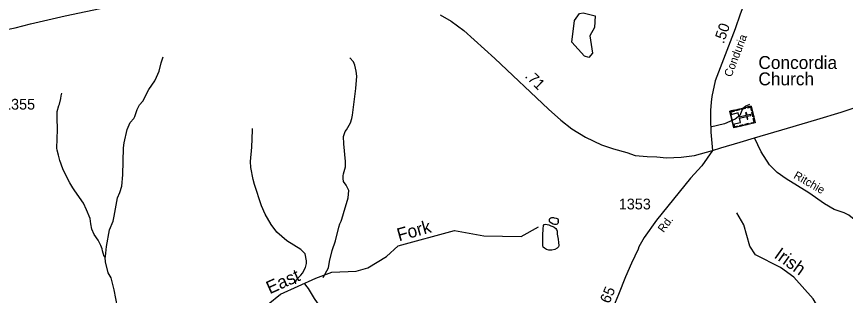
# Model space of a CAD drawing. Extents: x 1473865 to 1648260, y 639067 to 773536.
# Drawn here: x 1492117 to 1501744, y 665851 to 669090 of the extents above; entities that cross this region are included whole.
import ezdxf

# ---------------------------------------------------------------- set-up
doc = ezdxf.new("R2010")
doc.units = 0
for name, color, linetype in [('Exist Cultural Church with Cemetery CELL', 7, 'Continuous'), ('Exist Cultural Church with Cemetery Label', 7, 'Continuous'), ('Exist Hydrographic Creek Single Shore', 7, 'Continuous'), ('Exist Hydrographic Creek Single Shore Label', 7, 'Continuous'), ('Exist Hydrographic Misc Water Feature', 7, 'Continuous'), ('Exist Hydrographic Pond Under 1500 Sq Ft', 7, 'Continuous'), ('Exist Road Non-System Type 51', 7, 'Continuous'), ('Exist Road Non-System Type 51 Label', 7, 'Continuous'), ('Exist Road Primary NC Attributed', 7, 'Continuous'), ('Exist Road Primary NC Service Mileage Hundredths English Label', 7, 'Continuous'), ('Exist Road Secondary Mileage Hundredths English Label', 7, 'Continuous'), ('Exist Road Secondary Type 51 Attributed', 7, 'Continuous'), ('Exist Road Secondary Type 51 Label', 7, 'Continuous'), ('Exist Road Secondary Type 51 Number Label', 7, 'Continuous')]:
    doc.layers.add(name, color=color, linetype=linetype)

msp = doc.modelspace()

# ---------------------------------------------------------------- linework, layer by layer
at = {"layer": 'Exist Cultural Church with Cemetery CELL'}
for points in [[(1500649.7, 668050.7), (1500696, 667857.1), (1500448.4, 667797.9), (1500402.1, 667991.5)], [(1500470.1, 668007.8), (1500512.2, 668017.9), (1500514.9, 668006.8), (1500472.7, 667996.7)], [(1500535.5, 668023.4), (1500577.6, 668033.5), (1500580.2, 668022.4), (1500538.1, 668012.3)], [(1500607.6, 668040.6), (1500610.2, 668029.6), (1500641.5, 668037.1), (1500651, 667997.6), (1500661.8, 668000.2), (1500649.7, 668050.7)], [(1500409.8, 667959.3), (1500421, 667962), (1500415.9, 667983.4), (1500455.2, 667992.8), (1500452.6, 668003.6), (1500402.1, 667991.5)], [(1500412.1, 667949.6), (1500438.2, 667840.5), (1500526.3, 667861.6), (1500514.5, 667910.9), (1500593.8, 667929.9), (1500601.4, 667897.8), (1500612.1, 667900.4), (1500604.5, 667932.4), (1500645.5, 667942.2), (1500642.8, 667953.5), (1500601.8, 667943.7), (1500594.1, 667975.9), (1500583.4, 667973.4), (1500591.1, 667941.2), (1500511.8, 667922.2), (1500500.2, 667970.6)], [(1500666.9, 667978.7), (1500679, 667928.3), (1500667.9, 667925.6), (1500655.8, 667976)], [(1500440.7, 667830.1), (1500451.8, 667832.7), (1500457, 667811.3), (1500496.3, 667820.7), (1500498.9, 667809.9), (1500448.4, 667797.9)], [(1500516, 667825.7), (1500558.1, 667835.8), (1500560.8, 667824.7), (1500518.7, 667814.6)], [(1500580.1, 667841), (1500622.3, 667851.1), (1500624.9, 667840), (1500582.8, 667829.9)], [(1500653.9, 667846.9), (1500651.2, 667858), (1500682.5, 667865.4), (1500673.1, 667904.9), (1500683.9, 667907.5), (1500696, 667857)]]:
    msp.add_lwpolyline(points, close=True, dxfattribs=at)
at = {"layer": 'Exist Hydrographic Creek Single Shore'}
for points in [[(1504444.8, 661923.8), (1504437.8, 661989.6), (1504339.8, 662142.6), (1504147.8, 662596.1), (1503889.8, 663100.3), (1503700.8, 663268.2), (1503256.8, 663677.7), (1502425.8, 664291.9), (1502385.8, 664374.7), (1502405.7, 664590.9), (1502356.8, 664660.9), (1502091.8, 664781.1), (1501846.8, 665068.3), (1501799.8, 665226.8), (1501710.8, 665379.7), (1501472.8, 665633.9), (1501367.8, 665810.1), (1501146.8, 666063.9), (1500990.8, 666175.4), (1500700.8, 666322.4), (1500635.8, 666422.2), (1500565.8, 666673.1), (1500484.8, 666809.3)], [(1491808.7, 663537.6), (1492213.7, 664314), (1492241.7, 664490.7), (1492301.7, 664614.1), (1492690.7, 664957.6), (1492901.7, 665087.9), (1493203.7, 665167.1), (1493561.7, 665176.3), (1493644.7, 665148.4), (1494045.7, 665166.6), (1494580.8, 665300.2), (1494715.7, 665382.8), (1495038.7, 665750.5), (1495182.7, 665865.8), (1495594.7, 666051.2), (1495778.8, 666122.9), (1496062.8, 666133.6), (1496196.8, 666173.6), (1496415.8, 666303.8), (1496550.8, 666425.8), (1497204.8, 666606.3), (1497545.8, 666543.6), (1497978.8, 666534.8), (1498180.8, 666649)]]:
    msp.add_lwpolyline(points, dxfattribs=at)
at = {"layer": 'Exist Hydrographic Misc Water Feature'}
for points in [[(1493144.7, 666293.7), (1493150.8, 666301.6), (1493161, 666421.3), (1493196.3, 666612.5), (1493238.3, 666715.7), (1493251.2, 666771.4), (1493273.5, 666898.9), (1493289.1, 666986.5), (1493316.2, 667046), (1493338.8, 667119.4), (1493352, 667253.2), (1493359.6, 667564.8), (1493366.6, 667624.7), (1493401.4, 667779.9), (1493434.8, 667859.2), (1493479.7, 667906.4), (1493492.1, 667930.1), (1493517.6, 668009.6), (1493525.9, 668025.4), (1493546.6, 668065), (1493582.3, 668106), (1493654.7, 668242.9), (1493723.6, 668345.5), (1493744.3, 668385.1), (1493773.6, 668456.5), (1493795.3, 668552), (1493818.6, 668623.5)], [(1495679.9, 666058.2), (1495740, 666173), (1495753.2, 666244.7), (1495783.6, 666372), (1495821.6, 666487.2), (1495860.4, 666642.4), (1495873.1, 666682.1), (1495885.7, 666713.9), (1495894.1, 666737.7), (1495915.3, 666801.3), (1495967.8, 666986), (1495976.1, 667072), (1495946, 667133.8), (1495916.1, 667173), (1495910.6, 667209.1), (1495911.2, 667241.1), (1495915.6, 667265), (1495937.1, 667344.5), (1495938.3, 667408.4), (1495917.9, 667612.7), (1495915.4, 667696.7), (1495934.5, 667756.3), (1495948.9, 667774), (1495981.8, 667827.4), (1495996.3, 667857.1), (1496011.2, 667906.8), (1496019.9, 667946.6), (1496058.5, 668255.2), (1496068.1, 668397.4), (1496061.2, 668457.5), (1496046.5, 668525.7), (1496029.1, 668566), (1495988, 668612.8)], [(1493144.7, 666293.7), (1493134.8, 666301.9), (1493116.1, 666370.2), (1493112.5, 666394.3), (1493097.2, 666432.5), (1493066.2, 666495), (1493019.5, 666559.9), (1492992.6, 666622.7), (1492978.4, 666682.3), (1492972.8, 666746.4), (1492930.6, 666845.4), (1492894, 666922), (1492847.2, 666986.9), (1492784.8, 667076), (1492769.3, 667100.2), (1492734.4, 667160.8), (1492672.5, 667278), (1492655.3, 667322.3), (1492621.1, 667416.8), (1492604.2, 667479.1), (1492589.3, 667539.4), (1492585.7, 667563.4), (1492593.6, 667779.1), (1492588.1, 667915.1), (1492589.3, 667987), (1492606.6, 668058.7), (1492614.9, 668074.6), (1492632, 668138.2), (1492636.7, 668170.1), (1492641.2, 668201.9)], [(1495360.7, 665984.2), (1495358.9, 666000.2), (1495365.4, 666024.1), (1495373.6, 666039.9), (1495420.4, 666087), (1495438.9, 666110.7), (1495472, 666174), (1495484.9, 666221.7), (1495485.4, 666253.7), (1495470.9, 666333.9), (1495419.8, 666382.8), (1495257.7, 666485.8), (1495141.6, 666587.9), (1495073.1, 666673.2), (1495003.4, 666794.4), (1494961.1, 666891.1), (1494879.6, 667140.5), (1494866.6, 667196.7), (1494837.2, 667337.2), (1494833.4, 667406.5), (1494849.5, 667572.8), (1494859, 667772.5), (1494857.4, 667788.6)], [(1498397.8, 666561.5), (1498407.3, 666505.6), (1498412.2, 666465.4), (1498417.3, 666430.9), (1498412.8, 666415.4), (1498395.2, 666399.4), (1498368.8, 666385.2), (1498332.6, 666377.9), (1498300.6, 666376.9), (1498272.9, 666384.8), (1498250.3, 666399.2), (1498234.2, 666413.5), (1498230.4, 666427.5), (1498230.8, 666450.4), (1498230.5, 666552.8), (1498231.9, 666624.9), (1498236.8, 666664.9), (1498244.4, 666674.6), (1498260.9, 666679.1), (1498279.7, 666676.3), (1498299.3, 666670.9), (1498324.4, 666660.6), (1498345.5, 666651.1), (1498362.5, 666642.6), (1498379.4, 666629.1), (1498389.1, 666616.6), (1498394.4, 666598.5), (1498397.8, 666561.5)], [(1498361.6, 666754), (1498382.8, 666750.2), (1498395.9, 666745.9), (1498403.1, 666741.6), (1498406.9, 666730.9), (1498405.8, 666714.5), (1498406.3, 666697.3), (1498404.4, 666685.1), (1498395.2, 666678.7), (1498384.6, 666674.9), (1498366.5, 666676), (1498350.2, 666680.5), (1498330.7, 666689.1), (1498309.6, 666701), (1498305.8, 666715), (1498307.9, 666731.4), (1498311.4, 666743.6), (1498323.1, 666753.1), (1498336.2, 666756.9), (1498351.8, 666755.8), (1498361.6, 666754)], [(1498361.6, 666754), (1498382.8, 666750.2), (1498395.9, 666745.9), (1498403.1, 666741.6), (1498406.9, 666730.9), (1498406.3, 666697.3), (1498404.4, 666685.1), (1498395.2, 666678.7), (1498384.6, 666674.9), (1498366.5, 666676), (1498350.2, 666680.5), (1498330.7, 666689.1), (1498309.6, 666701), (1498305.8, 666715), (1498307.9, 666731.4), (1498311.4, 666743.6), (1498323.1, 666753.1), (1498336.2, 666756.9), (1498351.8, 666755.8), (1498361.6, 666754)], [(1493065.7, 665118.4), (1493057.6, 665128.1), (1493065.8, 665143.9), (1493144, 665262.4), (1493168.7, 665301.9), (1493195.1, 665362), (1493233.9, 665478.2), (1493278.5, 665619.6), (1493287.2, 665659.4), (1493289.5, 665683.3), (1493290.2, 665715.3), (1493251.8, 665915.9), (1493214.3, 666056.5), (1493179.3, 666113.2), (1493151.6, 666241.6), (1493144.7, 666293.7)], [(1495459.8, 665984.8), (1495490, 665949.8), (1495503.7, 665931.6), (1495573.5, 665816.3), (1495636.6, 665725.8), (1495679.1, 665682.4), (1495793.4, 665588.3), (1495840.6, 665545.4), (1495868.1, 665514.9)]]:
    msp.add_lwpolyline(points, dxfattribs=at)
at = {"layer": 'Exist Hydrographic Pond Under 1500 Sq Ft'}
msp.add_lwpolyline([(1498697.8, 669133.2), (1498838.8, 669097.6), (1498828.8, 668963.2), (1498776.8, 668865.7), (1498806.8, 668664.9), (1498763.8, 668613.3), (1498714.8, 668630.7), (1498566.8, 668794.5), (1498596.8, 669043.4), (1498655.8, 669124.3), (1498697.8, 669133.2)], dxfattribs=at)
at = {"layer": 'Exist Road Non-System Type 51'}
for points in [[(1500631.2, 668067.9), (1500586.9, 668050.5), (1500550.4, 668017.3), (1500519.2, 667939.7), (1500464.5, 667898.5), (1500339.7, 667842.6), (1500177.1, 667807.1)], [(1502873.2, 665811.1), (1502692.9, 665921.8), (1502562.4, 666017.9), (1502439.9, 666113.8), (1502205.9, 666357), (1502048.2, 666513.9), (1501883.1, 666702.5), (1501782.3, 666784.2), (1501728.8, 666810.9), (1501613.3, 666848.8), (1501502.4, 666914.5), (1501317.6, 667041.7), (1501056.8, 667205.4), (1500952.1, 667279.2), (1500861.4, 667366.7), (1500763.8, 667520.1), (1500687.2, 667681.1)]]:
    msp.add_lwpolyline(points, dxfattribs=at)
at = {"layer": 'Exist Road Primary NC Attributed'}
for points in [[(1491867, 668915.8), (1491967.2, 668932.9), (1492099.8, 668959.5), (1492280.7, 669005.3), (1492681, 669099.5), (1493162.4, 669197.8), (1493765.1, 669342.7), (1494461.3, 669512.2), (1494589.4, 669520), (1494779.4, 669516.9), (1495083, 669499.8), (1495326.4, 669460.3), (1495856.6, 669393.1)], [(1497036.8, 669110.6), (1497163.9, 669036.7), (1497310.7, 668926.9), (1497671.4, 668602.9), (1498296.6, 668014.5), (1498438.5, 667886), (1498567.1, 667784.7), (1498727, 667688.3), (1498911.4, 667602.2), (1499048.6, 667555.3), (1499204.4, 667510.1), (1499301.9, 667477.7), (1499441.7, 667465.3), (1499553.5, 667461.5), (1499666.6, 667448.6), (1499834.7, 667456.8), (1499992.5, 667477.3), (1500200.8, 667533)], [(1500200.8, 667533), (1500295.5, 667565.2), (1500522.3, 667629.6), (1500687.2, 667681.1), (1501072.8, 667793.6), (1501412.6, 667896.7), (1501696.3, 667980), (1502113.8, 668120.6)]]:
    msp.add_lwpolyline(points, dxfattribs=at)
at = {"layer": 'Exist Road Secondary Type 51 Attributed'}
for points in [[(1500794.8, 669882.8), (1500734.5, 669725), (1500593.6, 669316.3), (1500522.4, 669119.4), (1500463.5, 668946.5), (1500231.8, 668342.2), (1500194, 668162.2), (1500183.6, 668095.7), (1500175.3, 668000.1), (1500175.3, 667898.2), (1500179.4, 667748.6), (1500200.8, 667533)], [(1500200.8, 667533), (1500075.1, 667355.3), (1499944, 667214.7), (1499551.6, 666725.5), (1499406.3, 666526), (1499346.4, 666417.6), (1499335.4, 666389), (1499261.4, 666224.3), (1499190.7, 666068.7), (1499107.6, 665860.8), (1498993.1, 665582.8), (1498882.6, 665300.7), (1498764.9, 665005.1), (1498549.4, 664537.9)]]:
    msp.add_lwpolyline(points, dxfattribs=at)

# ---------------------------------------------------------------- texts
at = {"layer": 'Exist Cultural Church with Cemetery Label'}
for s, p in [('Concordia ', (1500733.4, 668481.6)), ('Church', (1500733.4, 668291.6))]:
    msp.add_text(s, height=150, dxfattribs=at).set_placement(p)
at = {"layer": 'Exist Hydrographic Creek Single Shore Label'}
for s, rotation, p in [('Fork', 15.4286, (1496558.9, 666479.1)), ('Irish', 324.45332, (1500905.8, 666296.6)), ('East', 24.22711, (1495058.3, 665863.8))]:
    msp.add_text(s, height=150, rotation=rotation, dxfattribs=at).set_placement(p)
at = {"layer": 'Exist Road Non-System Type 51 Label'}
msp.add_text('Ritchie', height=95, rotation=330.27732, dxfattribs=at).set_placement((1501133.9, 667218.1))
at = {"layer": 'Exist Road Primary NC Service Mileage Hundredths English Label'}
msp.add_text('.71', height=125, rotation=315.65089, dxfattribs=at).set_placement((1498013.1, 668390.5))
at = {"layer": 'Exist Road Secondary Mileage Hundredths English Label'}
for s, rotation, p in [('.50', 71.18299, (1500330.2, 668767.6)), ('.65', 67.06494, (1498984.6, 665705.9))]:
    msp.add_text(s, height=125, rotation=rotation, dxfattribs=at).set_placement(p)
at = {"layer": 'Exist Road Secondary Type 51 Label'}
for s, rotation, p in [('Conduria', 69.02044, (1500419.6, 668380.2)), ('Rd.', 53.17612, (1499632.1, 666574.2))]:
    msp.add_text(s, height=95, rotation=rotation, dxfattribs=at).set_placement(p)
at = {"layer": 'Exist Road Secondary Type 51 Number Label'}
for s, p in [('1355', (1491960.4, 668009.7)), ('1353', (1499112.1, 666850.4))]:
    msp.add_text(s, height=125, dxfattribs=at).set_placement(p)

doc.saveas('drawing.dxf')
